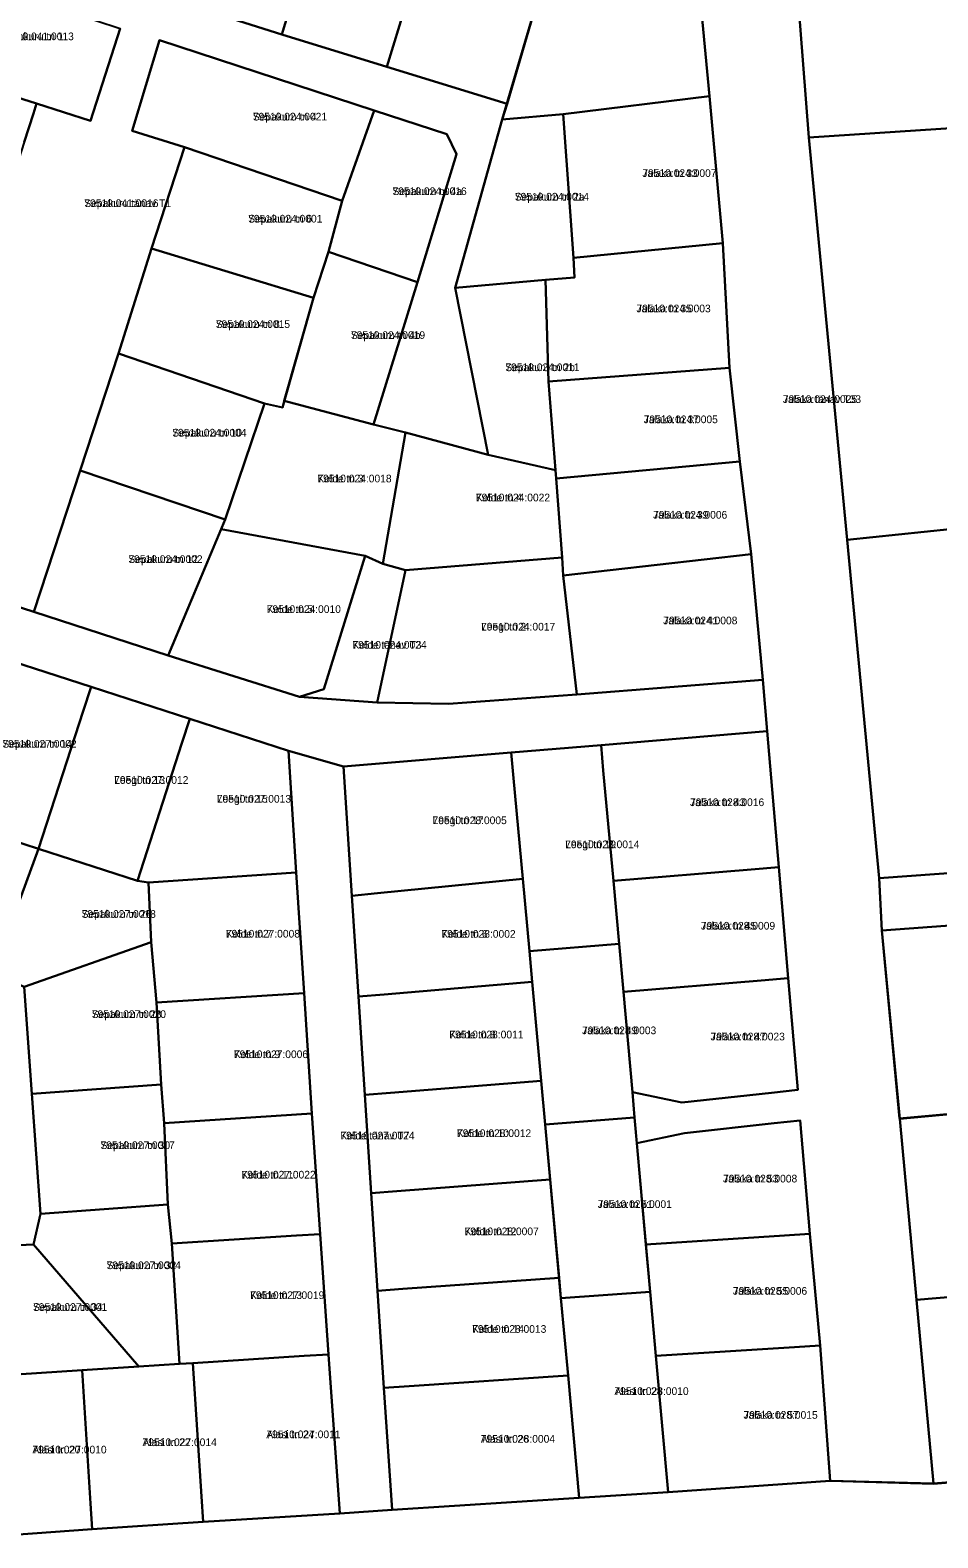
# Model space of a CAD drawing. Extents: x 643847 to 663718, y 6468443 to 6482775.
# Drawn here: x 659269.3 to 659446.6, y 6470650 to 6470944.7 of the extents above; entities that cross this region are included whole.
import ezdxf

# ---------------------------------------------------------------- set-up
doc = ezdxf.new("R2010")
doc.units = 0
for name, color, linetype in [('L_AADRESS', 7, 'Continuous'), ('PIIR', 7, 'Continuous'), ('TUNNUS', 7, 'Continuous')]:
    doc.layers.add(name, color=color, linetype=linetype)

msp = doc.modelspace()

# ---------------------------------------------------------------- linework, layer by layer
at = {"layer": 'PIIR'}
for points in [[(659308.62, 6470987.26), (659329.56, 6470980.68), (659318.43, 6470943.89), (659300.07, 6470949.66), (659298.18, 6470953.21)], [(659350.11, 6470973.96), (659338.97, 6470937.57), (659318.43, 6470943.89), (659329.56, 6470980.68)], [(659417.59, 6470973.31), (659482.82, 6470981.21), (659488.82, 6470928.21), (659472.99, 6470927.15), (659421.45, 6470923.72)], [(659363.46, 6470969.73), (659370.19, 6470956.69), (659362.45, 6470930.34), (659338.97, 6470937.57), (659350.11, 6470973.96)], [(659399.57, 6470958.09), (659402.04, 6470931.82), (659373.44, 6470928.31), (659361.53, 6470927.24), (659370.19, 6470956.69), (659379.57, 6470955.9), (659381.25, 6470964.1)], [(659281.07, 6470926.97), (659270.5, 6470930.36), (659252.1, 6470936.2), (659239.59, 6470940.16), (659245.89, 6470958.55), (659252.17, 6470956.5), (659258.44, 6470954.42), (659282.09, 6470946.63), (659286.84, 6470945.06)], [(659336.46, 6470929.04), (659330.23, 6470911.37), (659299.42, 6470921.85), (659289.19, 6470925.07), (659294.53, 6470942.76)], [(659252.1, 6470936.2), (659270.5, 6470930.36), (659269.93, 6470928.41), (659268.12, 6470922.85), (659263.88, 6470909.59), (659263.05, 6470909.88), (659256.37, 6470912.12), (659232.28, 6470919.48), (659233.26, 6470922.37), (659236.17, 6470930.95), (659239.59, 6470940.16)], [(659404.63, 6470903.08), (659375.43, 6470900.24), (659373.44, 6470928.31), (659402.04, 6470931.82)], [(659344.96, 6470895.46), (659327.55, 6470901.39), (659330.23, 6470911.37), (659336.46, 6470929.04), (659350.68, 6470924.37), (659352.59, 6470920.49)], [(659361.53, 6470927.24), (659373.44, 6470928.31), (659375.43, 6470900.24), (659375.64, 6470896.4), (659369.96, 6470895.9), (659352.3, 6470894.34)], [(659421.45, 6470923.72), (659472.99, 6470927.15), (659480.87, 6470850.7), (659464.92, 6470848.37), (659456.07, 6470847.41), (659454.01, 6470847.71), (659428.89, 6470845.12)], [(659293, 6470902.06), (659299.42, 6470921.85), (659330.23, 6470911.37), (659327.55, 6470901.39), (659324.66, 6470892.4)], [(659293, 6470902.06), (659324.66, 6470892.4), (659318.55, 6470870.97), (659315.08, 6470871.76), (659286.53, 6470881.54)], [(659336.33, 6470867.66), (659318.92, 6470872.27), (659324.66, 6470892.4), (659327.55, 6470901.39), (659344.96, 6470895.46)], [(659405.94, 6470878.72), (659370.53, 6470876.05), (659369.96, 6470895.9), (659375.64, 6470896.4), (659375.43, 6470900.24), (659404.63, 6470903.08)], [(659352.3, 6470894.34), (659369.96, 6470895.9), (659370.53, 6470876.05), (659371.95, 6470858.7), (659358.74, 6470861.71)], [(659286.53, 6470881.54), (659315.08, 6470871.76), (659307.35, 6470849.05), (659279.02, 6470858.68)], [(659407.92, 6470860.38), (659372.07, 6470857.08), (659371.95, 6470858.7), (659370.53, 6470876.05), (659405.94, 6470878.72)], [(659334.71, 6470841.96), (659306.57, 6470847.19), (659307.35, 6470849.05), (659315.08, 6470871.76), (659318.55, 6470870.97), (659318.92, 6470872.27), (659336.33, 6470867.66), (659342.64, 6470866.07), (659338.19, 6470840.39)], [(659342.61, 6470839.18), (659338.19, 6470840.39), (659342.64, 6470866.07), (659358.74, 6470861.71), (659371.95, 6470858.7), (659372.07, 6470857.08), (659373.25, 6470841.67)], [(659410.18, 6470842.31), (659373.44, 6470838.11), (659373.25, 6470841.67), (659372.07, 6470857.08), (659407.92, 6470860.38)], [(659279.02, 6470858.68), (659307.35, 6470849.05), (659296.22, 6470822.49), (659269.95, 6470831)], [(659428.89, 6470845.12), (659454.01, 6470847.71), (659456.07, 6470847.41), (659464.92, 6470848.37), (659472.02, 6470849.41), (659479.32, 6470782.17), (659435.16, 6470778.94)], [(659326.64, 6470815.93), (659321.87, 6470814.41), (659296.22, 6470822.49), (659306.57, 6470847.19), (659334.71, 6470841.96)], [(659412.42, 6470817.71), (659376.07, 6470814.86), (659373.44, 6470838.11), (659410.18, 6470842.31)], [(659334.71, 6470841.96), (659338.19, 6470840.39), (659342.61, 6470839.18), (659337.06, 6470813.29), (659321.87, 6470814.41), (659326.64, 6470815.93)], [(659350.98, 6470813.07), (659337.06, 6470813.29), (659342.61, 6470839.18), (659373.25, 6470841.67), (659373.44, 6470838.11), (659376.07, 6470814.86)], [(659237.03, 6470795.98), (659247.42, 6470827.29), (659256.98, 6470824.2), (659246.54, 6470792.72), (659238.16, 6470768), (659261.9, 6470760.31), (659268.06, 6470757.75), (659269.58, 6470736.81), (659271.28, 6470713.37), (659269.94, 6470707.34), (659258.52, 6470706.83), (659239.92, 6470712.65), (659221.79, 6470718.31), (659217.36, 6470704.62), (659214.26, 6470695.97), (659204.51, 6470667.3), (659195.33, 6470670.26), (659205.72, 6470701.58), (659211.97, 6470720.41), (659218.03, 6470739.2), (659224.44, 6470758.02), (659230.74, 6470777.01)], [(659256.98, 6470824.2), (659281.15, 6470816.36), (659279.62, 6470811.6), (659270.89, 6470784.68), (659251.22, 6470791.08), (659246.54, 6470792.72)], [(659300.47, 6470810.11), (659298.93, 6470805.35), (659290.21, 6470778.43), (659270.89, 6470784.68), (659279.62, 6470811.6), (659281.15, 6470816.36)], [(659319.75, 6470803.87), (659321.27, 6470780.08), (659292.41, 6470778.14), (659290.21, 6470778.43), (659298.93, 6470805.35), (659300.47, 6470810.11)], [(659413.27, 6470807.67), (659415.54, 6470781.11), (659410.14, 6470780.66), (659383.23, 6470778.43), (659381.27, 6470799.98), (659380.82, 6470804.97)], [(659319.75, 6470803.87), (659330.52, 6470800.79), (659332.15, 6470775.52), (659333.43, 6470755.83), (659334.67, 6470736.58), (659335.9, 6470717.4), (659337.12, 6470698.31), (659338.35, 6470679.32), (659340, 6470655.49), (659329.75, 6470654.79), (659327.58, 6470685.87), (659325.95, 6470709.38), (659324.3, 6470732.95), (659322.79, 6470756.48), (659321.27, 6470780.08)], [(659380.82, 6470804.97), (659381.27, 6470799.98), (659383.23, 6470778.43), (659384.35, 6470766.12), (659366.83, 6470764.68), (659366.82, 6470764.72), (659365.54, 6470778.82), (659363.74, 6470798.53), (659363.29, 6470803.52)], [(659363.29, 6470803.52), (659363.74, 6470798.53), (659365.54, 6470778.82), (659337.15, 6470776.01), (659332.15, 6470775.52), (659330.52, 6470800.79)], [(659246.54, 6470792.72), (659251.22, 6470791.08), (659270.89, 6470784.68), (659261.9, 6470760.31), (659238.16, 6470768)], [(659261.9, 6470760.31), (659270.89, 6470784.68), (659290.21, 6470778.43), (659292.41, 6470778.14), (659292.93, 6470766.46), (659268.06, 6470757.75)], [(659417.39, 6470759.39), (659412.11, 6470758.96), (659385.21, 6470756.72), (659384.35, 6470766.12), (659383.23, 6470778.43), (659410.14, 6470780.66), (659415.54, 6470781.11)], [(659322.79, 6470756.48), (659293.93, 6470754.63), (659292.93, 6470766.46), (659292.41, 6470778.14), (659321.27, 6470780.08)], [(659332.15, 6470775.52), (659337.15, 6470776.01), (659365.54, 6470778.82), (659366.82, 6470764.72), (659367.37, 6470758.71), (659338.42, 6470756.25), (659333.43, 6470755.83)], [(659468.6, 6470771.13), (659472.03, 6470735), (659439.18, 6470731.98), (659435.71, 6470768.74)], [(659268.06, 6470757.75), (659292.93, 6470766.46), (659293.93, 6470754.63), (659294.83, 6470738.64), (659269.58, 6470736.81)], [(659387.39, 6470732.17), (659369.9, 6470730.82), (659369.13, 6470739.32), (659367.37, 6470758.71), (659366.82, 6470764.72), (659384.35, 6470766.12), (659385.21, 6470756.72), (659386.94, 6470737.14)], [(659333.43, 6470755.83), (659338.42, 6470756.25), (659367.37, 6470758.71), (659369.13, 6470739.32), (659339.66, 6470736.98), (659334.67, 6470736.58)], [(659419.25, 6470737.58), (659414.12, 6470737.02), (659396.63, 6470735.11), (659386.94, 6470737.14), (659385.21, 6470756.72), (659412.11, 6470758.96), (659417.39, 6470759.39)], [(659324.3, 6470732.95), (659295.43, 6470731.1), (659294.83, 6470738.64), (659293.93, 6470754.63), (659322.79, 6470756.48)], [(659334.67, 6470736.58), (659339.66, 6470736.98), (659369.13, 6470739.32), (659369.9, 6470730.82), (659370.89, 6470720.03), (659340.89, 6470717.78), (659335.9, 6470717.4)], [(659269.58, 6470736.81), (659294.83, 6470738.64), (659295.43, 6470731.1), (659296.14, 6470715.17), (659271.28, 6470713.37)], [(659488.9, 6470736.53), (659491.74, 6470700.7), (659442.47, 6470696.55), (659439.22, 6470731.93), (659472.12, 6470734.97)], [(659325.95, 6470709.38), (659321.33, 6470709.08), (659296.94, 6470707.55), (659296.14, 6470715.17), (659295.43, 6470731.1), (659324.3, 6470732.95)], [(659369.9, 6470730.82), (659387.39, 6470732.17), (659390.42, 6470698.1), (659372.98, 6470696.87)], [(659421.65, 6470709.46), (659416.66, 6470709.13), (659389.6, 6470707.36), (659387.83, 6470727.19), (659397.16, 6470729.14), (659414.66, 6470731.04), (659419.76, 6470731.6)], [(659335.9, 6470717.4), (659340.89, 6470717.78), (659370.89, 6470720.03), (659372.62, 6470700.85), (659342.11, 6470698.66), (659337.12, 6470698.31)], [(659271.28, 6470713.37), (659296.14, 6470715.17), (659296.94, 6470707.55), (659298.46, 6470684), (659290.47, 6470683.48), (659269.94, 6470707.34)], [(659269.94, 6470707.34), (659290.47, 6470683.48), (659279.4, 6470682.77), (659258.54, 6470681.43), (659258.52, 6470706.83)], [(659327.58, 6470685.87), (659322.83, 6470685.57), (659301.08, 6470684.16), (659298.46, 6470684), (659296.94, 6470707.55), (659321.33, 6470709.08), (659325.95, 6470709.38)], [(659423.63, 6470687.64), (659418.64, 6470687.31), (659391.52, 6470685.6), (659390.42, 6470698.1), (659389.6, 6470707.36), (659416.66, 6470709.13), (659421.65, 6470709.46)], [(659337.12, 6470698.31), (659342.11, 6470698.66), (659372.62, 6470700.85), (659372.98, 6470696.87), (659374.37, 6470681.73), (659343.33, 6470679.65), (659338.35, 6470679.32)], [(659491.74, 6470700.7), (659494.51, 6470664.62), (659445.79, 6470660.62), (659442.47, 6470696.55)], [(659376.54, 6470657.83), (659374.37, 6470681.73), (659372.98, 6470696.87), (659390.42, 6470698.1), (659391.52, 6470685.6), (659393.91, 6470658.94)], [(659423.63, 6470687.64), (659425.6, 6470661.14), (659393.91, 6470658.94), (659391.52, 6470685.6), (659418.64, 6470687.31)], [(659281.4, 6470651.73), (659281.08, 6470656.72), (659279.4, 6470682.77), (659290.47, 6470683.48), (659298.46, 6470684), (659301.08, 6470684.16), (659302.75, 6470658.11), (659303.07, 6470653.12)], [(659303.07, 6470653.12), (659302.75, 6470658.11), (659301.08, 6470684.16), (659322.83, 6470685.57), (659327.58, 6470685.87), (659329.75, 6470654.79)], [(659258.01, 6470650.01), (659258.1, 6470655.22), (659258.54, 6470681.43), (659279.4, 6470682.77), (659281.08, 6470656.72), (659281.4, 6470651.73)], [(659338.35, 6470679.32), (659343.33, 6470679.65), (659374.37, 6470681.73), (659376.54, 6470657.83), (659340, 6470655.49)]]:
    msp.add_lwpolyline(points, close=True, dxfattribs=at)
for points in [[(659417.59, 6470973.31), (659421.45, 6470923.72), (659428.89, 6470845.12), (659435.16, 6470778.94), (659435.71, 6470768.74), (659439.22, 6470731.93), (659442.47, 6470696.55), (659445.79, 6470660.62), (659425.6, 6470661.14), (659423.63, 6470687.64), (659421.65, 6470709.46), (659419.76, 6470731.6), (659414.66, 6470731.04), (659397.16, 6470729.14), (659387.83, 6470727.19), (659387.39, 6470732.17), (659386.94, 6470737.14), (659396.63, 6470735.11), (659414.12, 6470737.02), (659419.25, 6470737.58), (659417.39, 6470759.39), (659415.54, 6470781.11), (659413.27, 6470807.67), (659412.42, 6470817.71), (659410.18, 6470842.31), (659407.92, 6470860.38), (659405.94, 6470878.72), (659404.63, 6470903.08), (659402.04, 6470931.82), (659399.57, 6470958.09)], [(659300.07, 6470949.66), (659318.43, 6470943.89), (659338.97, 6470937.57), (659362.45, 6470930.34), (659361.53, 6470927.24), (659352.3, 6470894.34), (659358.74, 6470861.71), (659342.64, 6470866.07), (659336.33, 6470867.66), (659344.96, 6470895.46), (659352.59, 6470920.49), (659350.68, 6470924.37), (659336.46, 6470929.04), (659294.53, 6470942.76), (659289.19, 6470925.07), (659299.42, 6470921.85), (659293, 6470902.06), (659286.53, 6470881.54), (659279.02, 6470858.68), (659269.95, 6470831), (659239.55, 6470840.85)], [(659268.12, 6470922.85), (659269.93, 6470928.41), (659270.5, 6470930.36), (659281.07, 6470926.97), (659286.84, 6470945.06)], [(659239.55, 6470840.85), (659269.95, 6470831), (659296.22, 6470822.49), (659321.87, 6470814.41), (659337.06, 6470813.29), (659350.98, 6470813.07), (659376.07, 6470814.86), (659412.42, 6470817.71), (659413.27, 6470807.67), (659380.82, 6470804.97), (659363.29, 6470803.52), (659330.52, 6470800.79), (659319.75, 6470803.87), (659300.47, 6470810.11), (659281.15, 6470816.36), (659256.98, 6470824.2)], [(659468.6, 6470771.13), (659435.71, 6470768.74), (659435.16, 6470778.94), (659479.32, 6470782.17)], [(659258.01, 6470650.01), (659281.4, 6470651.73), (659303.07, 6470653.12), (659329.75, 6470654.79), (659340, 6470655.49), (659376.54, 6470657.83), (659393.91, 6470658.94), (659425.6, 6470661.14), (659445.82, 6470660.58), (659494.55, 6470664.68)]]:
    msp.add_lwpolyline(points, dxfattribs=at)

# ---------------------------------------------------------------- texts
at = {"layer": 'L_AADRESS'}
for s, p in [('Sepakuru tn 1', (659263.29, 6470942.76)), ('Sepakuru tn 4', (659312.78, 6470927.07)), ('Jalaka tn 33', (659388.89, 6470916.03)), ('Sepakuru tn 4a', (659340.07, 6470912.49)), ('Sepakuru tn 2a', (659363.97, 6470911.42)), ('Sepakuru tänav T1', (659279.84, 6470910.15)), ('Sepakuru tn 6', (659311.87, 6470907.12)), ('Jalaka tn 35', (659387.75, 6470889.57)), ('Sepakuru tn 8', (659305.54, 6470886.51)), ('Sepakuru tn 4b', (659331.94, 6470884.36)), ('Sepakuru tn 2b', (659362.12, 6470878.07)), ('Jalaka tänav T33', (659416.36, 6470871.85)), ('Jalaka tn 37', (659389.15, 6470867.9)), ('Sepakuru tn 10', (659297.04, 6470865.29)), ('Kolde tn 3', (659325.39, 6470856.33)), ('Kolde tn 4', (659356.36, 6470852.62)), ('Jalaka tn 39', (659390.99, 6470849.24)), ('Sepakuru tn 12', (659288.45, 6470840.58)), ('Kolde tn 5', (659315.48, 6470830.8)), ('Leegi tn 2', (659357.37, 6470827.37)), ('Jalaka tn 41', (659392.97, 6470828.58)), ('Kolde tänav T3', (659332.24, 6470823.82)), ('Sepakuru tn 14', (659263.84, 6470804.47)), ('Leegi tn 13', (659285.68, 6470797.4)), ('Leegi tn 15', (659305.74, 6470793.72)), ('Jalaka tn 43', (659398.21, 6470793.05)), ('Leegi tn 17', (659347.9, 6470789.52)), ('Leegi tn 19', (659373.82, 6470784.82)), ('Sepakuru tn 26', (659279.32, 6470771.21)), ('Kolde tn 7', (659307.49, 6470767.35)), ('Kolde tn 6', (659349.63, 6470767.32)), ('Jalaka tn 45', (659400.34, 6470768.91)), ('Sepakuru tn 28', (659281.3, 6470751.63)), ('Kolde tn 8', (659351.17, 6470747.65)), ('Jalaka tn 49', (659377.11, 6470748.46)), ('Jalaka tn 47', (659402.24, 6470747.25)), ('Kolde tn 9', (659309.07, 6470743.79)), ('Sepakuru tn 30', (659283.01, 6470726.01)), ('Kolde tänav T7', (659329.88, 6470727.89)), ('Kolde tn 10', (659352.66, 6470728.36)), ('Kolde tn 11', (659310.55, 6470720.25)), ('Jalaka tn 53', (659404.66, 6470719.48)), ('Jalaka tn 51', (659380.16, 6470714.49)), ('Kolde tn 12', (659354.15, 6470709.17)), ('Sepakuru tn 32', (659284.2, 6470702.54)), ('Kolde tn 13', (659312.24, 6470696.69)), ('Jalaka tn 55', (659406.6, 6470697.53)), ('Sepakuru tn 34', (659269.81, 6470694.38)), ('Kolde tn 14', (659355.63, 6470690.09)), ('Alasi tn 28', (659383.44, 6470677.94)), ('Jalaka tn 57', (659408.66, 6470673.29)), ('Alasi tn 22', (659291.23, 6470667.95)), ('Alasi tn 24', (659315.41, 6470669.49)), ('Alasi tn 26', (659357.33, 6470668.61)), ('Alasi tn 20', (659269.7, 6470666.51))]:
    msp.add_text(s, height=1.5, dxfattribs=at).set_placement(p)
at = {"layer": 'TUNNUS'}
for s, p in [('79510:041:0013', (659263.29, 6470942.76)), ('79510:024:0021', (659312.78, 6470927.07)), ('79510:024:0007', (659388.89, 6470916.03)), ('79510:024:0016', (659340.07, 6470912.49)), ('79510:024:0014', (659363.97, 6470911.42)), ('79510:041:0016', (659279.84, 6470910.15)), ('79510:024:0001', (659311.87, 6470907.12)), ('79510:024:0003', (659387.75, 6470889.57)), ('79510:024:0015', (659305.54, 6470886.51)), ('79510:024:0019', (659331.94, 6470884.36)), ('79510:024:0011', (659362.12, 6470878.07)), ('79510:024:0025', (659416.36, 6470871.85)), ('79510:024:0005', (659389.15, 6470867.9)), ('79510:024:0004', (659297.04, 6470865.29)), ('79510:024:0018', (659325.39, 6470856.33)), ('79510:024:0022', (659356.36, 6470852.62)), ('79510:024:0006', (659390.99, 6470849.24)), ('79510:024:0002', (659288.45, 6470840.58)), ('79510:024:0010', (659315.48, 6470830.8)), ('79510:024:0017', (659357.37, 6470827.37)), ('79510:024:0008', (659392.97, 6470828.58)), ('79510:024:0024', (659332.24, 6470823.82)), ('79510:027:0002', (659263.84, 6470804.47)), ('79510:027:0012', (659285.68, 6470797.4)), ('79510:027:0013', (659305.74, 6470793.72)), ('79510:028:0016', (659398.21, 6470793.05)), ('79510:028:0005', (659347.9, 6470789.52)), ('79510:028:0014', (659373.82, 6470784.82)), ('79510:027:0018', (659279.32, 6470771.21)), ('79510:027:0008', (659307.49, 6470767.35)), ('79510:028:0002', (659349.63, 6470767.32)), ('79510:028:0009', (659400.34, 6470768.91)), ('79510:027:0020', (659281.3, 6470751.63)), ('79510:028:0011', (659351.17, 6470747.65)), ('79510:028:0003', (659377.11, 6470748.46)), ('79510:028:0023', (659402.24, 6470747.25)), ('79510:027:0006', (659309.07, 6470743.79)), ('79510:027:0017', (659283.01, 6470726.01)), ('79510:027:0024', (659329.88, 6470727.89)), ('79510:028:0012', (659352.66, 6470728.36)), ('79510:027:0022', (659310.55, 6470720.25)), ('79510:028:0008', (659404.66, 6470719.48)), ('79510:028:0001', (659380.16, 6470714.49)), ('79510:028:0007', (659354.15, 6470709.17)), ('79510:027:0004', (659284.2, 6470702.54)), ('79510:027:0019', (659312.24, 6470696.69)), ('79510:028:0006', (659406.6, 6470697.53)), ('79510:027:0001', (659269.81, 6470694.38)), ('79510:028:0013', (659355.63, 6470690.09)), ('79510:028:0010', (659383.44, 6470677.94)), ('79510:028:0015', (659408.66, 6470673.29)), ('79510:027:0014', (659291.23, 6470667.95)), ('79510:027:0011', (659315.41, 6470669.49)), ('79510:028:0004', (659357.33, 6470668.61)), ('79510:027:0010', (659269.7, 6470666.51))]:
    msp.add_text(s, height=1.5, dxfattribs=at).set_placement(p)

doc.saveas('drawing.dxf')
